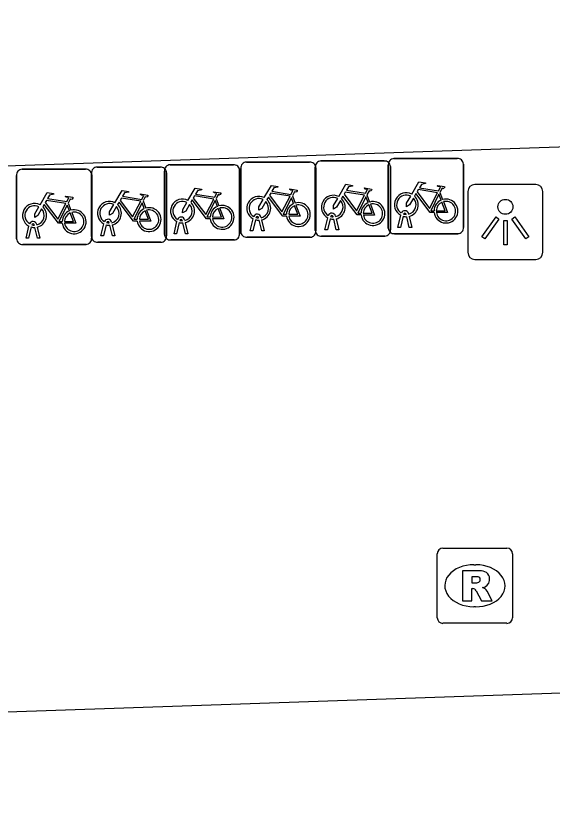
# Model space of a CAD drawing. Extents: x 160557 to 161245, y 385330 to 386505.
# Drawn here: x 160823.58 to 160830.72, y 386224.89 to 386235.34 of the extents above; entities that cross this region are included whole.
import ezdxf

# ---------------------------------------------------------------- set-up
doc = ezdxf.new("R2010")
doc.units = 0
for name, color, linetype in [('IMGEO_Fietsenrek', 7, 'Continuous'), ('IMGEO_Lichtpunt', 7, 'Continuous'), ('IMGEO_Rijbaan_lokaal_open', 7, 'Continuous'), ('IMGEO_Rioolput', 7, 'Continuous')]:
    doc.layers.add(name, color=color, linetype=linetype)

msp = doc.modelspace()

# ---------------------------------------------------------------- linework, layer by layer
at = {"layer": 'IMGEO_Fietsenrek'}
for p, q in [((160825.633, 386233.353), (160826.474, 386233.353)), ((160826.474, 386233.353), (160825.633, 386233.353)), ((160826.647, 386233.39), (160827.488, 386233.39)), ((160827.488, 386233.39), (160826.647, 386233.39)), ((160827.639, 386233.404), (160828.48, 386233.404)), ((160828.48, 386233.404), (160827.639, 386233.404)), ((160828.535, 386232.512), (160828.535, 386233.353)), ((160828.535, 386233.353), (160828.535, 386232.512)), ((160828.61, 386233.437), (160829.451, 386233.437)), ((160829.451, 386233.437), (160828.61, 386233.437)), ((160829.535, 386233.362), (160829.535, 386232.521)), ((160829.535, 386232.521), (160829.535, 386233.362)), ((160823.665, 386233.294), (160824.506, 386233.294)), ((160824.506, 386233.294), (160823.665, 386233.294)), ((160824.586, 386232.398), (160824.586, 386233.239)), ((160824.586, 386233.239), (160824.586, 386232.398)), ((160824.661, 386233.323), (160825.502, 386233.323)), ((160825.502, 386233.323), (160824.661, 386233.323)), ((160825.558, 386232.428), (160825.558, 386233.269)), ((160825.558, 386233.269), (160825.558, 386232.428)), ((160825.586, 386233.248), (160825.586, 386232.407)), ((160825.586, 386232.407), (160825.586, 386233.248)), ((160826.558, 386233.278), (160826.558, 386232.437)), ((160826.558, 386232.437), (160826.558, 386233.278)), ((160826.572, 386232.465), (160826.572, 386233.306)), ((160826.572, 386233.306), (160826.572, 386232.465)), ((160827.564, 386232.479), (160827.564, 386233.32)), ((160827.564, 386233.32), (160827.564, 386232.479)), ((160827.572, 386233.315), (160827.572, 386232.474)), ((160827.572, 386232.474), (160827.572, 386233.315)), ((160828.564, 386233.329), (160828.564, 386232.488)), ((160828.564, 386232.488), (160828.564, 386233.329)), ((160823.59, 386232.369), (160823.59, 386233.21)), ((160823.59, 386233.21), (160823.59, 386232.369)), ((160824.59, 386233.219), (160824.59, 386232.378)), ((160824.59, 386232.378), (160824.59, 386233.219)), ((160827.259, 386232.939), (160827.295, 386232.844)), ((160828.251, 386232.953), (160828.287, 386232.858)), ((160829.222, 386232.986), (160829.258, 386232.891)), ((160824.277, 386232.843), (160824.313, 386232.748)), ((160825.273, 386232.872), (160825.309, 386232.777)), ((160826.245, 386232.902), (160826.281, 386232.807)), ((160825.796, 386232.609), (160825.795, 386232.613)), ((160825.827, 386232.62), (160825.828, 386232.613)), ((160826.699, 386232.474), (160826.738, 386232.634)), ((160826.768, 386232.622), (160826.733, 386232.474)), ((160826.81, 386232.646), (160826.809, 386232.65)), ((160826.851, 386232.474), (160826.817, 386232.616)), ((160826.841, 386232.657), (160826.842, 386232.65)), ((160826.849, 386232.62), (160826.884, 386232.474)), ((160827.691, 386232.488), (160827.73, 386232.648)), ((160827.76, 386232.636), (160827.725, 386232.488)), ((160827.802, 386232.66), (160827.801, 386232.664)), ((160827.843, 386232.488), (160827.809, 386232.63)), ((160827.833, 386232.671), (160827.834, 386232.664)), ((160827.841, 386232.634), (160827.876, 386232.488)), ((160828.662, 386232.521), (160828.701, 386232.681)), ((160828.731, 386232.669), (160828.696, 386232.521)), ((160828.773, 386232.693), (160828.772, 386232.697)), ((160828.814, 386232.521), (160828.78, 386232.663)), ((160828.804, 386232.704), (160828.805, 386232.697)), ((160828.812, 386232.667), (160828.847, 386232.521)), ((160823.717, 386232.378), (160823.756, 386232.538)), ((160823.786, 386232.526), (160823.751, 386232.378)), ((160823.828, 386232.55), (160823.827, 386232.554)), ((160823.869, 386232.378), (160823.835, 386232.52)), ((160823.859, 386232.561), (160823.86, 386232.554)), ((160823.867, 386232.524), (160823.902, 386232.378)), ((160824.713, 386232.407), (160824.752, 386232.567)), ((160824.782, 386232.555), (160824.747, 386232.407)), ((160824.824, 386232.579), (160824.823, 386232.583)), ((160824.865, 386232.407), (160824.831, 386232.549)), ((160824.855, 386232.59), (160824.856, 386232.583)), ((160824.863, 386232.553), (160824.898, 386232.407)), ((160825.685, 386232.437), (160825.724, 386232.597)), ((160825.754, 386232.585), (160825.719, 386232.437)), ((160825.837, 386232.437), (160825.803, 386232.579)), ((160825.835, 386232.583), (160825.87, 386232.437)), ((160828.696, 386232.521), (160828.662, 386232.521)), ((160828.847, 386232.521), (160828.814, 386232.521)), ((160824.747, 386232.407), (160824.713, 386232.407)), ((160824.898, 386232.407), (160824.865, 386232.407)), ((160825.719, 386232.437), (160825.685, 386232.437)), ((160825.87, 386232.437), (160825.837, 386232.437)), ((160826.733, 386232.474), (160826.699, 386232.474)), ((160826.884, 386232.474), (160826.851, 386232.474)), ((160828.489, 386232.404), (160827.648, 386232.404)), ((160827.648, 386232.404), (160828.489, 386232.404)), ((160827.725, 386232.488), (160827.691, 386232.488)), ((160827.876, 386232.488), (160827.843, 386232.488)), ((160829.46, 386232.437), (160828.619, 386232.437)), ((160828.619, 386232.437), (160829.46, 386232.437)), ((160823.751, 386232.378), (160823.717, 386232.378)), ((160823.902, 386232.378), (160823.869, 386232.378)), ((160825.511, 386232.323), (160824.67, 386232.323)), ((160824.67, 386232.323), (160825.511, 386232.323)), ((160826.483, 386232.353), (160825.642, 386232.353)), ((160825.642, 386232.353), (160826.483, 386232.353)), ((160827.497, 386232.39), (160826.656, 386232.39)), ((160826.656, 386232.39), (160827.497, 386232.39)), ((160824.515, 386232.294), (160823.674, 386232.294)), ((160823.674, 386232.294), (160824.515, 386232.294))]:
    msp.add_line(p, q, dxfattribs=at)
for points in [[(160825.871, 386232.879), (160825.966, 386233.043), (160826.052, 386233.029), (160826.054, 386233.02), (160825.998, 386233.009), (160825.971, 386232.964), (160826.227, 386232.923)], [(160826.885, 386232.916), (160826.98, 386233.08), (160827.066, 386233.066), (160827.068, 386233.057), (160827.012, 386233.046), (160826.985, 386233.001), (160827.241, 386232.96)], [(160827.241, 386232.96), (160827.266, 386233.009), (160827.26, 386233.013), (160827.237, 386233.017), (160827.225, 386233.024), (160827.224, 386233.027), (160827.226, 386233.032), (160827.321, 386233.017), (160827.323, 386233.007), (160827.313, 386232.994), (160827.301, 386232.988), (160827.287, 386232.994), (160827.259, 386232.939)], [(160827.877, 386232.93), (160827.972, 386233.094), (160828.058, 386233.08), (160828.06, 386233.071), (160828.004, 386233.06), (160827.977, 386233.015), (160828.233, 386232.974)], [(160828.233, 386232.974), (160828.258, 386233.023), (160828.252, 386233.027), (160828.229, 386233.031), (160828.217, 386233.038), (160828.216, 386233.041), (160828.218, 386233.046), (160828.313, 386233.031), (160828.315, 386233.021), (160828.305, 386233.008), (160828.293, 386233.002), (160828.279, 386233.008), (160828.251, 386232.953)], [(160828.848, 386232.963), (160828.943, 386233.127), (160829.029, 386233.113), (160829.031, 386233.104), (160828.975, 386233.093), (160828.948, 386233.048), (160829.204, 386233.007)], [(160829.204, 386233.007), (160829.229, 386233.056), (160829.223, 386233.06), (160829.2, 386233.064), (160829.188, 386233.071), (160829.187, 386233.074), (160829.189, 386233.079), (160829.284, 386233.064), (160829.286, 386233.054), (160829.276, 386233.041), (160829.264, 386233.035), (160829.25, 386233.041), (160829.222, 386232.986)], [(160823.903, 386232.82), (160823.998, 386232.984), (160824.084, 386232.97), (160824.086, 386232.961), (160824.03, 386232.95), (160824.003, 386232.905), (160824.259, 386232.864)], [(160824.259, 386232.864), (160824.284, 386232.913), (160824.278, 386232.917), (160824.255, 386232.921), (160824.243, 386232.928), (160824.242, 386232.931), (160824.244, 386232.936), (160824.339, 386232.921), (160824.341, 386232.911), (160824.331, 386232.898), (160824.319, 386232.892), (160824.305, 386232.898), (160824.277, 386232.843)], [(160824.899, 386232.849), (160824.994, 386233.013), (160825.08, 386232.999), (160825.082, 386232.99), (160825.026, 386232.979), (160824.999, 386232.934), (160825.255, 386232.893)], [(160825.255, 386232.893), (160825.28, 386232.942), (160825.274, 386232.946), (160825.251, 386232.95), (160825.239, 386232.957), (160825.238, 386232.96), (160825.24, 386232.965), (160825.335, 386232.95), (160825.337, 386232.94), (160825.327, 386232.927), (160825.315, 386232.921), (160825.301, 386232.927), (160825.273, 386232.872)], [(160826.214, 386232.898), (160825.957, 386232.939), (160825.94, 386232.91), (160826.107, 386232.69), (160826.214, 386232.898)], [(160826.227, 386232.923), (160826.252, 386232.972), (160826.246, 386232.976), (160826.223, 386232.98), (160826.211, 386232.987), (160826.21, 386232.99), (160826.212, 386232.995), (160826.307, 386232.98), (160826.309, 386232.97), (160826.299, 386232.957), (160826.287, 386232.951), (160826.273, 386232.957), (160826.245, 386232.902)], [(160827.181, 386232.672), (160827.131, 386232.672), (160826.94, 386232.923), (160826.921, 386232.891)], [(160827.228, 386232.935), (160826.971, 386232.976), (160826.954, 386232.947), (160827.121, 386232.727), (160827.228, 386232.935)], [(160828.173, 386232.686), (160828.123, 386232.686), (160827.932, 386232.937), (160827.913, 386232.905)], [(160828.22, 386232.949), (160827.963, 386232.99), (160827.946, 386232.961), (160828.113, 386232.741), (160828.22, 386232.949)], [(160828.268, 386232.851), (160828.238, 386232.928), (160828.129, 386232.71), (160828.172, 386232.71)], [(160828.869, 386232.911), (160828.817, 386232.821), (160828.777, 386232.796), (160828.778, 386232.843), (160828.833, 386232.937)], [(160829.144, 386232.719), (160829.094, 386232.719), (160828.903, 386232.97), (160828.884, 386232.938)], [(160829.191, 386232.982), (160828.934, 386233.023), (160828.917, 386232.994), (160829.084, 386232.774), (160829.191, 386232.982)], [(160829.239, 386232.884), (160829.209, 386232.961), (160829.1, 386232.743), (160829.143, 386232.743)], [(160824.199, 386232.576), (160824.149, 386232.576), (160823.958, 386232.827), (160823.939, 386232.795)], [(160824.246, 386232.839), (160823.989, 386232.88), (160823.972, 386232.851), (160824.139, 386232.631), (160824.246, 386232.839)], [(160824.294, 386232.741), (160824.264, 386232.818), (160824.155, 386232.6), (160824.198, 386232.6)], [(160824.92, 386232.797), (160824.868, 386232.707), (160824.828, 386232.682), (160824.829, 386232.729), (160824.884, 386232.823)], [(160825.195, 386232.605), (160825.145, 386232.605), (160824.954, 386232.856), (160824.935, 386232.824)], [(160825.242, 386232.868), (160824.985, 386232.909), (160824.968, 386232.88), (160825.135, 386232.66), (160825.242, 386232.868)], [(160825.29, 386232.77), (160825.26, 386232.847), (160825.151, 386232.629), (160825.194, 386232.629)], [(160825.892, 386232.827), (160825.84, 386232.737), (160825.8, 386232.712), (160825.801, 386232.759), (160825.856, 386232.853)], [(160826.167, 386232.635), (160826.117, 386232.635), (160825.926, 386232.886), (160825.907, 386232.854)], [(160826.262, 386232.8), (160826.232, 386232.877), (160826.123, 386232.659), (160826.166, 386232.659)], [(160826.906, 386232.864), (160826.854, 386232.774), (160826.814, 386232.749), (160826.815, 386232.796), (160826.87, 386232.89)], [(160827.276, 386232.837), (160827.246, 386232.914), (160827.137, 386232.696), (160827.18, 386232.696)], [(160827.898, 386232.878), (160827.846, 386232.788), (160827.806, 386232.763), (160827.807, 386232.81), (160827.862, 386232.904)], [(160828.202, 386232.71), (160828.322, 386232.709), (160828.278, 386232.823)], [(160828.298, 386232.83), (160828.353, 386232.685), (160828.203, 386232.685)], [(160829.173, 386232.743), (160829.293, 386232.742), (160829.249, 386232.856)], [(160829.269, 386232.863), (160829.324, 386232.718), (160829.174, 386232.718)], [(160823.924, 386232.768), (160823.872, 386232.678), (160823.832, 386232.653), (160823.833, 386232.7), (160823.888, 386232.794)], [(160824.228, 386232.6), (160824.348, 386232.599), (160824.304, 386232.713)], [(160824.324, 386232.72), (160824.379, 386232.575), (160824.229, 386232.575)], [(160825.224, 386232.629), (160825.344, 386232.628), (160825.3, 386232.742)], [(160825.32, 386232.749), (160825.375, 386232.604), (160825.225, 386232.604)], [(160826.196, 386232.659), (160826.316, 386232.658), (160826.272, 386232.772)], [(160826.292, 386232.779), (160826.347, 386232.634), (160826.197, 386232.634)], [(160827.21, 386232.696), (160827.33, 386232.695), (160827.286, 386232.809)], [(160827.306, 386232.816), (160827.361, 386232.671), (160827.211, 386232.671)]]:
    msp.add_lwpolyline(points, dxfattribs=at)
for centre, radius, start, end in [((160825.636, 386233.275), 0.0779, 92.4484, 184.2845), ((160825.636, 386233.275), 0.0779, 92.4484, 184.2845), ((160826.48, 386233.275), 0.0779, 2.4484, 94.2845), ((160826.48, 386233.275), 0.0779, 2.4484, 94.2845), ((160826.65, 386233.312), 0.0779, 92.4484, 184.2845), ((160826.65, 386233.312), 0.0779, 92.4484, 184.2845), ((160827.494, 386233.312), 0.0779, 2.4484, 94.2845), ((160827.494, 386233.312), 0.0779, 2.4484, 94.2845), ((160827.642, 386233.326), 0.0779, 92.4484, 184.2845), ((160827.642, 386233.326), 0.0779, 92.4484, 184.2845), ((160828.486, 386233.326), 0.0779, 2.4484, 94.2845), ((160828.486, 386233.326), 0.0779, 2.4484, 94.2845), ((160828.613, 386233.359), 0.0779, 92.4484, 184.2845), ((160828.613, 386233.359), 0.0779, 92.4484, 184.2845), ((160829.457, 386233.359), 0.0779, 2.4484, 94.2845), ((160829.457, 386233.359), 0.0779, 2.4484, 94.2845), ((160823.668, 386233.216), 0.0779, 92.4484, 184.2845), ((160823.668, 386233.216), 0.0779, 92.4484, 184.2845), ((160824.512, 386233.216), 0.0779, 2.4484, 94.2845), ((160824.512, 386233.216), 0.0779, 2.4484, 94.2845), ((160824.664, 386233.245), 0.0779, 92.4484, 184.2845), ((160824.664, 386233.245), 0.0779, 92.4484, 184.2845), ((160825.508, 386233.245), 0.0779, 2.4484, 94.2845), ((160825.508, 386233.245), 0.0779, 2.4484, 94.2845), ((160826.812, 386232.775), 0.159, 62.6766, 242.1369), ((160827.804, 386232.789), 0.159, 62.6766, 242.1369), ((160828.775, 386232.822), 0.159, 62.6766, 242.1369), ((160828.775, 386232.822), 0.129, 63.3192, 238.903), ((160828.775, 386232.822), 0.159, 283.5766, 46.6042), ((160823.83, 386232.679), 0.159, 62.6766, 242.1369), ((160824.826, 386232.708), 0.159, 62.6766, 242.1369), ((160824.826, 386232.708), 0.129, 63.3192, 238.903), ((160824.826, 386232.708), 0.159, 283.5766, 46.6042), ((160825.798, 386232.738), 0.159, 62.6766, 242.1369), ((160825.798, 386232.738), 0.129, 63.3192, 238.903), ((160825.798, 386232.738), 0.129, 283.6043, 43.4302), ((160825.798, 386232.738), 0.159, 283.5766, 46.6042), ((160826.812, 386232.775), 0.129, 63.3192, 238.903), ((160826.812, 386232.775), 0.129, 283.6043, 43.4302), ((160826.812, 386232.775), 0.159, 283.5766, 46.6042), ((160827.339, 386232.691), 0.159, 113.3408, 178.3217), ((160827.339, 386232.691), 0.159, 187.0065, 105.7708), ((160827.339, 386232.691), 0.129, 188.6715, 104.5883), ((160827.804, 386232.789), 0.129, 63.3192, 238.903), ((160827.804, 386232.789), 0.129, 283.6043, 43.4302), ((160827.804, 386232.789), 0.159, 283.5766, 46.6042), ((160828.331, 386232.705), 0.159, 113.3408, 178.3217), ((160828.331, 386232.705), 0.159, 187.0065, 105.7708), ((160828.331, 386232.705), 0.129, 113.923, 177.9556), ((160828.331, 386232.705), 0.129, 188.6715, 104.5883), ((160828.775, 386232.822), 0.129, 283.6043, 43.4302), ((160829.302, 386232.738), 0.159, 113.3408, 178.3217), ((160829.302, 386232.738), 0.159, 187.0065, 105.7708), ((160829.302, 386232.738), 0.129, 113.923, 177.9556), ((160829.302, 386232.738), 0.129, 188.6715, 104.5883), ((160823.83, 386232.679), 0.129, 63.3192, 238.903), ((160823.83, 386232.679), 0.129, 283.6043, 43.4302), ((160823.83, 386232.679), 0.159, 283.5766, 46.6042), ((160824.357, 386232.595), 0.159, 113.3408, 178.3217), ((160824.357, 386232.595), 0.159, 187.0065, 105.7708), ((160824.357, 386232.595), 0.129, 113.923, 177.9556), ((160824.357, 386232.595), 0.129, 188.6715, 104.5883), ((160824.826, 386232.708), 0.129, 283.6043, 43.4302), ((160825.353, 386232.624), 0.159, 113.3408, 178.3217), ((160825.353, 386232.624), 0.159, 187.0065, 105.7708), ((160825.353, 386232.624), 0.129, 113.923, 177.9556), ((160825.353, 386232.624), 0.129, 188.6715, 104.5883), ((160826.325, 386232.654), 0.159, 113.3408, 178.3217), ((160826.325, 386232.654), 0.159, 187.0065, 105.7708), ((160826.325, 386232.654), 0.129, 113.923, 177.9556), ((160826.325, 386232.654), 0.129, 188.6715, 104.5883), ((160827.339, 386232.691), 0.129, 113.923, 177.9556), ((160828.755, 386232.693), 0.0499, 12.8025, 158.6934), ((160824.806, 386232.579), 0.0499, 12.8025, 158.6934), ((160825.778, 386232.609), 0.0499, 12.8025, 158.6934), ((160825.778, 386232.609), 0.0174, 12.8025, 163.4502), ((160825.798, 386232.738), 0.129, 253.415, 269.0204), ((160826.792, 386232.646), 0.0499, 12.8025, 158.6934), ((160826.812, 386232.775), 0.159, 253.9967, 271.7867), ((160826.792, 386232.646), 0.0174, 12.8025, 163.4502), ((160826.812, 386232.775), 0.129, 253.415, 269.0204), ((160827.784, 386232.66), 0.0499, 12.8025, 158.6934), ((160827.804, 386232.789), 0.159, 253.9967, 271.7867), ((160827.784, 386232.66), 0.0174, 12.8025, 163.4502), ((160827.804, 386232.789), 0.129, 253.415, 269.0204), ((160828.775, 386232.822), 0.159, 253.9967, 271.7867), ((160828.755, 386232.693), 0.0174, 12.8025, 163.4502), ((160828.775, 386232.822), 0.129, 253.415, 269.0204), ((160823.81, 386232.55), 0.0499, 12.8025, 158.6934), ((160823.83, 386232.679), 0.159, 253.9967, 271.7867), ((160823.81, 386232.55), 0.0174, 12.8025, 163.4502), ((160823.83, 386232.679), 0.129, 253.415, 269.0204), ((160824.826, 386232.708), 0.159, 253.9967, 271.7867), ((160824.806, 386232.579), 0.0174, 12.8025, 163.4502), ((160824.826, 386232.708), 0.129, 253.415, 269.0204), ((160825.798, 386232.738), 0.159, 253.9967, 271.7867), ((160828.613, 386232.515), 0.0779, 182.4484, 274.2845), ((160828.613, 386232.515), 0.0779, 182.4484, 274.2845), ((160829.457, 386232.515), 0.0779, 272.4484, 4.2845), ((160829.457, 386232.515), 0.0779, 272.4484, 4.2845), ((160825.508, 386232.401), 0.0779, 272.4484, 4.2845), ((160825.508, 386232.401), 0.0779, 272.4484, 4.2845), ((160825.636, 386232.431), 0.0779, 182.4484, 274.2845), ((160825.636, 386232.431), 0.0779, 182.4484, 274.2845), ((160826.48, 386232.431), 0.0779, 272.4484, 4.2845), ((160826.48, 386232.431), 0.0779, 272.4484, 4.2845), ((160826.65, 386232.468), 0.0779, 182.4484, 274.2845), ((160826.65, 386232.468), 0.0779, 182.4484, 274.2845), ((160827.494, 386232.468), 0.0779, 272.4484, 4.2845), ((160827.494, 386232.468), 0.0779, 272.4484, 4.2845), ((160827.642, 386232.482), 0.0779, 182.4484, 274.2845), ((160827.642, 386232.482), 0.0779, 182.4484, 274.2845), ((160828.486, 386232.482), 0.0779, 272.4484, 4.2845), ((160828.486, 386232.482), 0.0779, 272.4484, 4.2845), ((160823.668, 386232.372), 0.0779, 182.4484, 274.2845), ((160823.668, 386232.372), 0.0779, 182.4484, 274.2845), ((160824.512, 386232.372), 0.0779, 272.4484, 4.2845), ((160824.512, 386232.372), 0.0779, 272.4484, 4.2845), ((160824.664, 386232.401), 0.0779, 182.4484, 274.2845), ((160824.664, 386232.401), 0.0779, 182.4484, 274.2845)]:
    msp.add_arc(centre, radius, start, end, dxfattribs=at)
at = {"layer": 'IMGEO_Lichtpunt'}
for p, q in [((160830.496, 386233.091), (160829.688, 386233.091)), ((160830.496, 386233.091), (160829.688, 386233.091)), ((160829.594, 386232.996), (160829.594, 386232.189)), ((160829.594, 386232.996), (160829.594, 386232.189)), ((160830.59, 386232.189), (160830.59, 386232.996)), ((160830.59, 386232.189), (160830.59, 386232.996)), ((160829.688, 386232.095), (160830.496, 386232.095)), ((160829.688, 386232.095), (160830.496, 386232.095))]:
    msp.add_line(p, q, dxfattribs=at)
for points in [[(160829.968, 386232.66), (160830.007, 386232.632), (160829.819, 386232.37), (160829.781, 386232.397), (160829.968, 386232.66)], [(160830.07, 386232.612), (160830.117, 386232.612), (160830.117, 386232.29), (160830.07, 386232.29), (160830.07, 386232.612)], [(160830.18, 386232.632), (160830.218, 386232.659), (160830.405, 386232.397), (160830.366, 386232.369), (160830.18, 386232.632)]]:
    msp.add_lwpolyline(points, dxfattribs=at)
msp.add_circle((160830.093, 386232.794), 0.0994, dxfattribs=at)
for centre, start, end in [((160829.688, 386232.996), 90, 180), ((160829.688, 386232.996), 90, 180), ((160830.496, 386232.996), 0, 90), ((160830.496, 386232.996), 0, 90), ((160829.688, 386232.189), 180, 270), ((160829.688, 386232.189), 180, 270), ((160830.496, 386232.189), 270, 0), ((160830.496, 386232.189), 270, 360)]:
    msp.add_arc(centre, 0.0946, start, end, dxfattribs=at)
at = {"layer": 'IMGEO_Rijbaan_lokaal_open'}
for points in [[(160773.601, 386232.427), (160773.55, 386232.945), (160773.585, 386232.947), (160772.723, 386259.502), (160779.18, 386259.756), (160779.996, 386233.226), (160780.051, 386231.849), (160793.688, 386232.317), (160806.667, 386232.763), (160836.092, 386233.774), (160836.049, 386235.257), (160834.783, 386270.735)], [(160994.757, 386229.105), (160994.636, 386232.088), (160931.697, 386229.873), (160841.631, 386226.697), (160798.324, 386225.21), (160798.412, 386222.183)]]:
    msp.add_lwpolyline(points, dxfattribs=at)
at = {"layer": 'IMGEO_Rioolput'}
for p, q in [((160829.261, 386228.254), (160830.113, 386228.254)), ((160829.186, 386227.328), (160829.186, 386228.18)), ((160830.187, 386228.18), (160830.187, 386227.328)), ((160829.674, 386228.034), (160829.699, 386228.034)), ((160829.697, 386227.474), (160829.672, 386227.474)), ((160830.113, 386227.254), (160829.261, 386227.254))]:
    msp.add_line(p, q, dxfattribs=at)
for points in [[(160829.261, 386228.254), (160830.113, 386228.254)], [(160829.186, 386227.328), (160829.186, 386228.18)], [(160830.187, 386228.18), (160830.187, 386227.328)], [(160829.775, 386227.952), (160829.523, 386227.954), (160829.523, 386227.554)], [(160829.701, 386227.873), (160829.647, 386227.873), (160829.647, 386227.792)], [(160829.523, 386227.554), (160829.647, 386227.554), (160829.647, 386227.716), (160829.658, 386227.716)], [(160829.647, 386227.792), (160829.699, 386227.792)], [(160829.705, 386227.687), (160829.776, 386227.554), (160829.916, 386227.554), (160829.851, 386227.68)], [(160830.113, 386227.254), (160829.261, 386227.254)]]:
    msp.add_lwpolyline(points, dxfattribs=at)
for centre, radius, start, end in [((160829.263, 386228.178), 0.0765, 91.552, 178.448), ((160829.263, 386228.178), 0.0765, 91.552, 178.448), ((160830.111, 386228.178), 0.0765, 1.552, 88.448), ((160830.111, 386228.178), 0.0765, 1.552, 88.448), ((160829.774, 386227.842), 0.109, 350.3612, 89.416), ((160829.707, 386227.777), 0.0964, 77.0061, 93.1865), ((160829.721, 386227.834), 0.0378, 276.6634, 79.6772), ((160829.772, 386227.842), 0.112, 277.5842, 350.9817), ((160829.657, 386227.663), 0.0533, 26.0293, 88.6989), ((160829.683, 386227.981), 0.19, 274.7715, 282.9687), ((160829.756, 386227.627), 0.108, 29.5134, 73.7905), ((160829.263, 386227.33), 0.0765, 181.552, 268.448), ((160829.263, 386227.33), 0.0765, 181.552, 268.448), ((160830.111, 386227.33), 0.0765, 271.552, 358.448), ((160830.111, 386227.33), 0.0765, 271.552, 358.448)]:
    msp.add_arc(centre, radius, start, end, dxfattribs=at)
for centre, major_axis, ratio, start_param, end_param in [((160829.673, 386227.754), (-0.387, 0.002), 0.722429, 4.712389, 7.853982), ((160829.698, 386227.754), (-0.39, 0.002), 0.717154, 1.570796, 4.712389)]:
    msp.add_ellipse(centre, major_axis=major_axis, ratio=ratio, start_param=start_param, end_param=end_param, dxfattribs=at)

doc.saveas('drawing.dxf')
